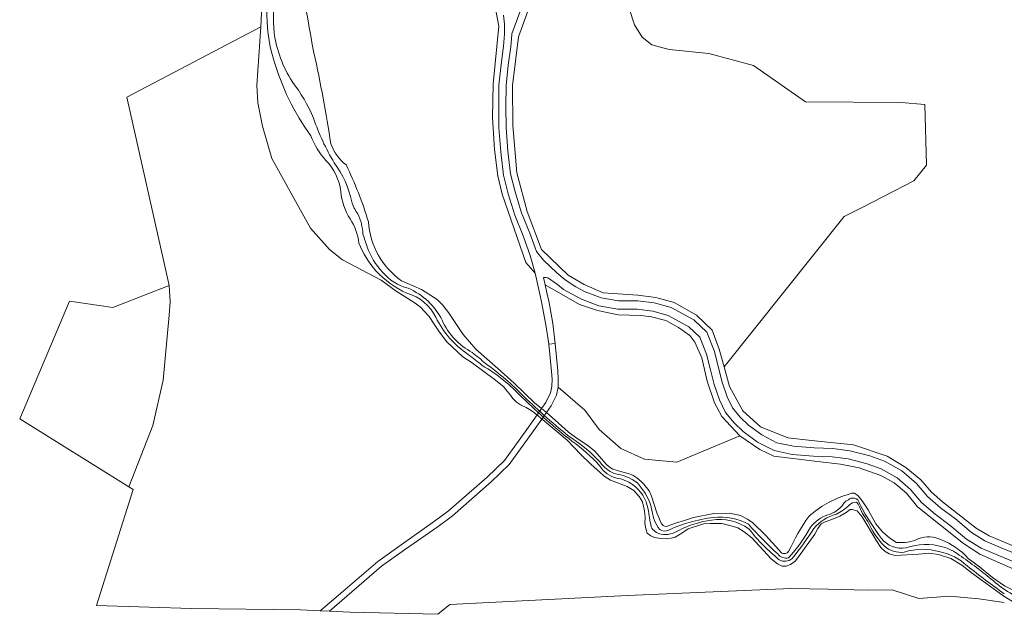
# Model space of a CAD drawing. Header units: metres. Extents: x 197700 to 204338, y 317132 to 325229.
# Tile 547 of 656: x 202135 to 202313, y 318127 to 318235. Entities that reach past the tile are written whole.
import ezdxf

# ---------------------------------------------------------------- set-up
doc = ezdxf.new("R2010")
doc.units = ezdxf.units.M
for name, color, linetype, lineweight in [('B-WE-GR-BOS_LOOF-GV', 40, 'Continuous', 13), ('B-WE-GR-GRAS-GV', 60, 'Continuous', 13), ('B-WE-IE-TERREINAFSCHEIDING_KUNSTMATIG_HEKWERK-G', 20, 'IE-TERREINAFSCHEIDING-KUNSTMATIG', 18), ('B-WE-KW-KUNSTWERK_DEK-GV', 170, 'Continuous', 18), ('B-WE-OG-TERREIN_CULTUURSCHEIDING-GV', 7, 'Continuous', 18), ('B-WE-OG-WATER_BEEK-GV', 150, 'Continuous', 18), ('B-WE-OG-WATER_SLOOT-GV', 120, 'Continuous', 18), ('B-WE-VH-ONVERHARD-GV', 252, 'Continuous', 18), ('B-WE-VH-VERHARDING_OPEN-GV', 252, 'Continuous', 18)]:
    doc.layers.add(name, color=color, linetype=linetype, lineweight=lineweight)
doc.linetypes.add('IE-TERREINAFSCHEIDING-KUNSTMATIG', pattern='A,4,[82,NLCS.SHX,S=0.75,R=90,X=0,Y=0],4,-2', length=10)

msp = doc.modelspace()

# ---------------------------------------------------------------- linework, layer by layer
at = {"layer": 'B-WE-GR-BOS_LOOF-GV'}
for points in [[(202228.907, 318241.676), (202225.241, 318231.532), (202224.149, 318222.715), (202224.227, 318215.537), (202224.929, 318206.954), (202226.796, 318200), (202229.426, 318193.104), (202234.181, 318188.469), (202237.092, 318186.814), (202240.504, 318185.314), (202246.787, 318184.849), (202250.049, 318184.449), (202253.305, 318183.532), (202257.361, 318181.25), (202260.169, 318178.538), (202261.437, 318175.144), (202262.344, 318171.941), (202263.348, 318168.395), (202265.712, 318164.02), (202268.91, 318161.094), (202273.829, 318159.093), (202278.114, 318158.663), (202285.682, 318157.844), (202291.774, 318155.832), (202295.139, 318153.733), (202297.811, 318151.529), (202299.78, 318149.325), (202301.769, 318147.574), (202307.845, 318142.82), (202310.185, 318141.415), (202316.893, 318138.568)], [(202222.62, 318168.304), (202220.842, 318169.726), (202216.902, 318172.673), (202215.196, 318173.729), (202212.312, 318176.454), (202211.015, 318178.173), (202210.051, 318179.661), (202209.106, 318180.998), (202207.488, 318182.768), (202206.453, 318183.552), (202203.206, 318185.593), (202200.463, 318187.574), (202193.518, 318191.282), (202191.142, 318193.106), (202187.721, 318196.947), (202180.744, 318209.564), (202179.053, 318215.383), (202178.189, 318219.623), (202178.009, 318222.727), (202178.73, 318233.349), (202154.56, 318220.63), (202161.86, 318188.27), (202162.233, 318186.616), (202162.386, 318183.664), (202162.244, 318181.278), (202161.155, 318169.501), (202159.277, 318161.327), (202154.927, 318150.244)], [(202316.271, 318134.659), (202308.508, 318138.099), (202305.544, 318140.011), (202297.245, 318146.672), (202295.25, 318149.141), (202293.033, 318150.963), (202290.645, 318152.32), (202286.704, 318153.686), (202283.369, 318154.369), (202279.176, 318154.827), (202271.339, 318155.787), (202268.769, 318157.026), (202265.186, 318159.468), (202253.789, 318154.739), (202247.955, 318155.243), (202243.706, 318157.189), (202239.817, 318160.649), (202237.224, 318164.108), (202232.401, 318168.259), (202232.101, 318166.846), (202231.146, 318164.893), (202230.278, 318163.668), (202231.888, 318162.333), (202234.292, 318160.126), (202236.042, 318158.871), (202237.548, 318157.853), (202238.942, 318156.743), (202241.115, 318154.331), (202241.617, 318153.895), (202242.297, 318153.465), (202243.09, 318153.194), (202243.889, 318153.009), (202245.203, 318152.632), (202245.857, 318152.348), (202246.617, 318151.892), (202247.376, 318151.225), (202247.885, 318150.723), (202248.816, 318149.573), (202249.265, 318148.575), (202250.205, 318145.579), (202251.048, 318143.617), (202251.37, 318143.285), (202251.569, 318143.152), (202251.929, 318143.133), (202253.579, 318143.721), (202255.181, 318144.213), (202256.839, 318144.706), (202260.479, 318145.434), (202263.313, 318145.529), (202265.303, 318145.121), (202266.592, 318144.409), (202267.521, 318143.755), (202269.795, 318141.546), (202272.23, 318138.911), (202272.638, 318138.437), (202272.761, 318138.323)], [(202154.927, 318150.244), (202155.7, 318149.76), (202149.096, 318128.833), (202166.26, 318128.315), (202185.891, 318128.067), (202189.48, 318127.9), (202193.559, 318131.382), (202199.84, 318136.807), (202204.054, 318139.825), (202210.107, 318144.052), (202212.626, 318145.91), (202219.581, 318152.021), (202222.71, 318155.021), (202226.734, 318160.625), (202228.607, 318163.266)], [(202315.366, 318128.977), (202312.64, 318130.639), (202307.181, 318134.616), (202305.237, 318136.139), (202303.239, 318137.329), (202301.041, 318138.058), (202299.296, 318138.3), (202297.488, 318138.105), (202293.193, 318137.902), (202292.101, 318138.152), (202291.385, 318138.602), (202290.631, 318139.303), (202289.871, 318140.531), (202287.261, 318144.876), (202286.331, 318145.965), (202285.468, 318146.206), (202285.113, 318146.19), (202284.341, 318145.631), (202283.214, 318144.963), (202281.767, 318144.361), (202280.568, 318143.945), (202279.863, 318143.569), (202279.231, 318142.77), (202278.721, 318141.72), (202275.741, 318137.635), (202275.137, 318136.831), (202274.323, 318136.238), (202273.549, 318135.927), (202272.825, 318135.957), (202272.001, 318136.36), (202270.835, 318137.265), (202267.318, 318141.035), (202265.991, 318142.131), (202264.805, 318142.875), (202263.388, 318143.278), (202261.96, 318143.65), (202259.839, 318143.661), (202258.653, 318143.571), (202255.878, 318142.707), (202254.712, 318141.893), (202253.505, 318141.169), (202252.802, 318140.978), (202252.028, 318140.898), (202250.922, 318140.929), (202249.806, 318141.11), (202249.133, 318141.402), (202248.469, 318141.904), (202248.218, 318142.688), (202248.048, 318143.714), (202248.098, 318144.729), (202248.008, 318145.935), (202247.616, 318147.584), (202246.993, 318148.549), (202246.059, 318149.625), (202244.842, 318150.349), (202241.847, 318151.496), (202240.681, 318152.22), (202239.927, 318152.934), (202238.339, 318154.322), (202236.51, 318156.121), (202234.048, 318158.675), (202229.576, 318162.406), (202229.457, 318162.511), (202227.654, 318159.968), (202223.567, 318154.277), (202220.345, 318151.188), (202213.336, 318145.029), (202210.765, 318143.134), (202204.707, 318138.902), (202200.539, 318135.918), (202194.295, 318130.525), (202191.129, 318127.823), (202194.878, 318127.648), (202210.704, 318127.251), (202212.856, 318129.05), (202244.908, 318130.664), (202274.376, 318131.914), (202281.131, 318131.82), (202288.145, 318131.613), (202292.639, 318131.69), (202297.493, 318130.085), (202303.019, 318130.51), (202308.324, 318130.064), (202312.903, 318129.364)], [(202284.539, 318148.843), (202285.304, 318149.116), (202285.888, 318149.112), (202286.547, 318148.628), (202287.281, 318147.72), (202288.309, 318146.14), (202289.728, 318143.591), (202290.926, 318142.139), (202292.236, 318140.986), (202293.448, 318140.245)], [(202306.393, 318137.343), (202308.395, 318135.81), (202310.757, 318133.914), (202312.918, 318132.417), (202314.879, 318131.433), (202318.229, 318130.248), (202319.466, 318130.287), (202320.803, 318130.624)]]:
    msp.add_lwpolyline(points, dxfattribs=at)
for points in [[(202223.787, 318166.805, -0.0240994), (202222.62, 318168.304)], [(202226.366, 318164.727, -0.1560814), (202223.787, 318166.805)], [(202228.607, 318163.266, 0.0415748), (202226.366, 318164.727)], [(202277.638, 318144.937, -0.1085865), (202284.539, 318148.843)], [(202273.981, 318138.569, -0.0446418), (202277.638, 318144.937)], [(202297.455, 318140.942, -0.1999271), (202301.57, 318140.683)], [(202293.448, 318140.245, 0.1465313), (202297.455, 318140.942)], [(202301.57, 318140.683, -0.1199129), (202306.393, 318137.343)], [(202272.761, 318138.323, 0.3655847), (202273.981, 318138.569)]]:
    msp.add_lwpolyline(points, format="xyb", dxfattribs=at)
at = {"layer": 'B-WE-GR-GRAS-GV'}
for points in [[(202184.999, 318253.255, 0.0322038), (202188.349, 318228.64)], [(202188.349, 318228.64, -0.0152708), (202191.392, 318212.197)], [(202191.392, 318212.197, 0.1375584), (202194.155, 318208.398)], [(202194.155, 318208.398, -0.0364968), (202198.178, 318198.132)], [(202198.178, 318198.132, 0.2265318), (202204.126, 318187.482)]]:
    msp.add_lwpolyline(points, format="xyb", dxfattribs=at)
msp.add_lwpolyline([(202204.126, 318187.482), (202204.999, 318187.111), (202207.738, 318185.898), (202210.575, 318184.097), (202211.524, 318183.125), (202212.648, 318181.761), (202213.794, 318179.971), (202215.245, 318177.798), (202217.58, 318175.156), (202221.519, 318171.619), (202224.443, 318168.999), (202228.153, 318165.429), (202229.405, 318164.391), (202230.171, 318165.472), (202231.025, 318167.217), (202231.274, 318168.389), (202231.302, 318169.712), (202231.217, 318171.11), (202230.751, 318176.038), (202230.187, 318179.498), (202229.402, 318183.669), (202229.237, 318184.502), (202228.271, 318188.853), (202226.55, 318190.758), (202222.296, 318203.098), (202221.518, 318206.425), (202220.93, 318211.173), (202220.54, 318216.908), (202220.698, 318223.009), (202221.712, 318233.464), (202220.015, 318242.3)], dxfattribs=at)
msp.add_lwpolyline([(202154.927, 318150.244), (202159.277, 318161.327), (202161.155, 318169.501), (202162.244, 318181.278), (202162.386, 318183.664), (202162.233, 318186.616), (202152.05, 318182.63), (202144.24, 318183.8), (202135.25, 318162.55)], close=True, dxfattribs=at)
at = {"layer": 'B-WE-IE-TERREINAFSCHEIDING_KUNSTMATIG_HEKWERK-G'}
for points in [[(202262.344, 318171.941), (202284.033, 318199.067), (202287.394, 318200.77), (202296.579, 318205.545), (202298.892, 318208.342), (202298.557, 318219.332), (202294.319, 318219.68), (202277.059, 318219.8), (202267.677, 318226.366), (202259.564, 318228.501), (202252.437, 318229.254), (202249.333, 318230.05), (202247.544, 318231.457), (202246.166, 318233.661), (202245.187, 318236.615), (202244.842, 318240.092), (202245.009, 318243.691), (202245.424, 318247.077), (202246.406, 318254.858)], [(202162.233, 318186.616), (202162.386, 318183.664), (202162.244, 318181.278), (202161.155, 318169.501), (202159.277, 318161.327), (202154.927, 318150.244)]]:
    msp.add_lwpolyline(points, dxfattribs=at)
at = {"layer": 'B-WE-KW-KUNSTWERK_DEK-GV'}
msp.add_lwpolyline([(202229.405, 318164.391), (202228.607, 318163.266), (202229.457, 318162.511), (202230.278, 318163.668)], close=True, dxfattribs=at)
at = {"layer": 'B-WE-OG-TERREIN_CULTUURSCHEIDING-GV'}
for points in [[(202220.015, 318242.3), (202221.712, 318233.464), (202220.698, 318223.009), (202220.54, 318216.908), (202220.93, 318211.173), (202221.518, 318206.425), (202222.296, 318203.098), (202226.55, 318190.758), (202228.271, 318188.853), (202227.37, 318192.028), (202226.072, 318195.617), (202224.56, 318199.331), (202223.366, 318203.178), (202222.512, 318206.531), (202222.041, 318210.745), (202221.729, 318215.088), (202221.685, 318218.961), (202221.702, 318222.803), (202222.12, 318226.545), (202222.57, 318229.862), (202222.752, 318232.014), (202222.734, 318233.8), (202222.518, 318235.449)], [(202316.893, 318138.568), (202310.185, 318141.415), (202307.845, 318142.82), (202301.769, 318147.574), (202299.78, 318149.325), (202297.811, 318151.529), (202295.139, 318153.733), (202291.774, 318155.832), (202285.682, 318157.844), (202278.114, 318158.663), (202273.829, 318159.093), (202268.91, 318161.094), (202265.712, 318164.02), (202263.348, 318168.395), (202262.344, 318171.941), (202261.437, 318175.144), (202260.169, 318178.538), (202257.361, 318181.25), (202253.305, 318183.532), (202250.049, 318184.449), (202246.787, 318184.849), (202240.504, 318185.314), (202237.092, 318186.814), (202234.181, 318188.469), (202229.426, 318193.104), (202226.796, 318200), (202224.929, 318206.954), (202224.227, 318215.537), (202224.149, 318222.715), (202225.241, 318231.532), (202228.907, 318241.676)], [(202225.691, 318236.435), (202224.051, 318232.053), (202224.052, 318231.965), (202223.863, 318229.72), (202223.411, 318226.385), (202223.002, 318222.728), (202222.985, 318218.966), (202223.028, 318215.142), (202223.335, 318210.864), (202223.794, 318206.764), (202224.617, 318203.531), (202225.785, 318199.769), (202227.285, 318196.083), (202228.486, 318192.764), (202229.784, 318191.179), (202232.144, 318188.894), (202233.647, 318187.624), (202235.566, 318186.412), (202237.27, 318185.496), (202240.142, 318184.382), (202243.304, 318183.856), (202246.785, 318183.849), (202249.754, 318183.469), (202252.811, 318182.624), (202256.901, 318180.396), (202259.212, 318178.18), (202260.623, 318174.678), (202261.323, 318171.765), (202261.996, 318169.166), (202262.878, 318166.548), (202263.865, 318164.52), (202265.269, 318162.868), (202266.731, 318161.434), (202269.169, 318159.635), (202271.887, 318158.226), (202274.846, 318157.592), (202278.582, 318157.301), (202281.942, 318157.164), (202285.025, 318156.786), (202288.618, 318155.872), (202291.299, 318154.914), (202294.438, 318153.14), (202297.066, 318150.866), (202299.03, 318148.511), (202301.361, 318146.479), (202304.076, 318144.469), (202306.987, 318142.047), (202309.411, 318140.502), (202312.334, 318139.284), (202316.647, 318137.485)], [(202316.069, 318136.1), (202308.714, 318139.168), (202306.101, 318140.833), (202303.149, 318143.288), (202300.42, 318145.309), (202297.955, 318147.459), (202295.992, 318149.812), (202293.57, 318151.908), (202290.673, 318153.545), (202288.18, 318154.435), (202284.748, 318155.308), (202281.82, 318155.668), (202278.493, 318155.803), (202274.63, 318156.105), (202271.376, 318156.802), (202268.373, 318158.358), (202265.756, 318160.29), (202264.17, 318161.845), (202262.6, 318163.693), (202261.487, 318165.978), (202260.558, 318168.738), (202259.868, 318171.402), (202259.19, 318174.22), (202257.941, 318177.32), (202256.007, 318179.175), (202252.245, 318181.224), (202249.457, 318181.995), (202246.688, 318182.35), (202243.178, 318182.356), (202239.743, 318182.927), (202236.641, 318184.131), (202233.391, 318185.878), (202232.268, 318186.826), (202230.556, 318188.003), (202230.149, 318188.081), (202229.777, 318188.068), (202230.069, 318186.753), (202236.279, 318183.199), (202239.483, 318182.101), (202243.254, 318181.356), (202247.338, 318181.207), (202249.253, 318180.989), (202251.805, 318180.325), (202254.105, 318179.065), (202256.19, 318177.614), (202257.087, 318176.418), (202258.322, 318173.567), (202259.31, 318169.357), (202260.636, 318165.416), (202261.908, 318162.963), (202265.186, 318159.468), (202268.769, 318157.026), (202271.339, 318155.787), (202279.176, 318154.827), (202283.369, 318154.369), (202286.704, 318153.686), (202290.645, 318152.32), (202293.033, 318150.963), (202295.25, 318149.141), (202297.245, 318146.672), (202305.544, 318140.011), (202308.508, 318138.099), (202316.271, 318134.659)]]:
    msp.add_lwpolyline(points, dxfattribs=at)
msp.add_lwpolyline([(202230.069, 318186.753), (202230.51, 318184.769), (202230.695, 318183.829), (202231.418, 318179.79), (202231.876, 318176.144), (202232.344, 318171.197), (202232.433, 318169.734), (202232.401, 318168.259), (202237.224, 318164.108), (202239.817, 318160.649), (202243.706, 318157.189), (202247.955, 318155.243), (202253.789, 318154.739), (202265.186, 318159.468), (202261.908, 318162.963), (202260.636, 318165.416), (202259.31, 318169.357), (202258.322, 318173.567), (202257.087, 318176.418), (202256.19, 318177.614), (202254.105, 318179.065), (202251.805, 318180.325), (202249.253, 318180.989), (202247.338, 318181.207), (202243.254, 318181.356), (202239.483, 318182.101), (202236.279, 318183.199)], close=True, dxfattribs=at)
at = {"layer": 'B-WE-OG-WATER_BEEK-GV'}
for points in [[(202181.146, 318232.297, -0.0610487), (202182.078, 318246.976)], [(202179.881, 318236.631, 0.0856306), (202181.056, 318227.479)], [(202184.412, 318223.442, -0.1066888), (202181.146, 318232.297)], [(202181.056, 318227.479, 0.0871763), (202187.794, 318213.636)], [(202188.282, 318216.831, 0.0608797), (202184.412, 318223.442)], [(202192.006, 318208.801, -0.0564169), (202188.282, 318216.831)], [(202187.794, 318213.636, 0.0915154), (202190.483, 318209.213)], [(202190.483, 318209.213, -0.1643196), (202193.2, 318203.612)], [(202195.175, 318201.759, 0.1042035), (202192.006, 318208.801)], [(202193.2, 318203.612, 0.1226475), (202194.853, 318198.635)], [(202196.273, 318199.56, -0.1013457), (202195.175, 318201.759)], [(202194.853, 318198.635, -0.1337888), (202196.417, 318194.269)], [(202197.191, 318195.865, 0.0926862), (202196.273, 318199.56)], [(202196.417, 318194.269, 0.075498), (202199.504, 318189.276)], [(202197.957, 318193.554, 0.0011674), (202197.191, 318195.865)], [(202200.702, 318189.039, -0.0965944), (202197.957, 318193.554)], [(202199.504, 318189.276, 0.1001631), (202205.128, 318185.247)], [(202205.363, 318186.118, -0.1573424), (202200.702, 318189.039)], [(202211.467, 318180.362, 0.1757337), (202205.363, 318186.118)], [(202205.128, 318185.247, -0.2125236), (202210.338, 318180.88)], [(202210.338, 318180.88, 0.1320496), (202216.171, 318174.173)], [(202216.9, 318174.526, -0.1662273), (202211.467, 318180.362)], [(202216.171, 318174.173, -0.000684), (202218.704, 318172.207)], [(202219.315, 318172.537, 0.0148475), (202216.9, 318174.526)], [(202218.704, 318172.207, -0.0696269), (202225.964, 318166.345)], [(202226.212, 318166.581, 0.0458705), (202219.315, 318172.537)], [(202225.964, 318166.345, 0.0257435), (202234.888, 318158.52)], [(202234.723, 318159.109, -0.0266206), (202226.212, 318166.581)], [(202239.974, 318154.696, 0.073267), (202234.723, 318159.109)], [(202234.888, 318158.52, -0.0551406), (202239.927, 318154.013)], [(202239.927, 318154.013, 0.2030171), (202242.984, 318151.848)], [(202242.49, 318152.648, -0.1235351), (202239.974, 318154.696)], [(202246.69, 318150.964, 0.1428916), (202242.49, 318152.648)], [(202242.984, 318151.848, -0.1150244), (202245.796, 318150.706)], [(202245.796, 318150.706, -0.1987731), (202248.642, 318146.234)], [(202249.136, 318146.893, 0.1104616), (202246.69, 318150.964)], [(202285.193, 318148.208, -0.0156406), (202284.322, 318147.701)], [(202286.452, 318147.923, 0.2106577), (202285.193, 318148.208)], [(202249.614, 318144.685, -0.0184288), (202249.136, 318146.893)], [(202283.825, 318147.149, -0.1796742), (202281.057, 318145.226)], [(202282.599, 318145.347, 0.0760397), (202284.949, 318146.991)], [(202284.322, 318147.701, 0.077658), (202283.825, 318147.149)], [(202284.949, 318146.991, -0.2020231), (202286.226, 318147.475)], [(202286.226, 318147.475, -0.1306989), (202286.57, 318147.037)], [(202286.97, 318146.9, 0.0339188), (202286.452, 318147.923)], [(202286.57, 318147.037, 0.0561054), (202288.27, 318143.981)], [(202290.75, 318140.963, -0.042401), (202286.97, 318146.9)], [(202248.642, 318146.234, 0.007596), (202249.166, 318143.074)], [(202250.447, 318142.907, -0.0752264), (202249.614, 318144.685)], [(202260.415, 318144.746, 0.078929), (202251.966, 318142.302)], [(202266.73, 318143.513, 0.159659), (202260.415, 318144.746)], [(202281.057, 318145.226, 0.1365492), (202277.936, 318143)], [(202278.554, 318142.772, -0.1543831), (202282.599, 318145.347)], [(202249.166, 318143.074, 0.2077352), (202250.972, 318141.698)], [(202251.966, 318142.302, -0.3165252), (202250.447, 318142.907)], [(202254.163, 318142.413, -0.0851616), (202260.062, 318144.252)], [(202260.062, 318144.252, -0.2020594), (202266.847, 318142.643)], [(202272.021, 318138.161, -0.025835), (202266.73, 318143.513)], [(202277.936, 318143, -0.0624607), (202273.975, 318137.456)], [(202274.62, 318137.348, 0.0364299), (202278.554, 318142.772)], [(202288.27, 318143.981, 0.0804609), (202291.21, 318139.627)], [(202250.972, 318141.698, 0.1836525), (202254.163, 318142.413)], [(202266.847, 318142.643, 0.0576943), (202272.304, 318137.112)], [(202295.176, 318139.283, -0.2936655), (202290.75, 318140.963)], [(202291.21, 318139.627, 0.2221862), (202294.831, 318138.474)], [(202301.755, 318139.431, 0.1520142), (202295.176, 318139.283)], [(202304.759, 318137.949, 0.1094762), (202301.755, 318139.431)], [(202273.975, 318137.456, -0.3001174), (202272.021, 318138.161)], [(202294.831, 318138.474, -0.154295), (202301.312, 318138.51)], [(202301.312, 318138.51, -0.1432225), (202306.204, 318135.992)], [(202310.927, 318133.307, 0.023266), (202304.759, 318137.949)], [(202272.304, 318137.112, 0.3498047), (202274.62, 318137.348)], [(202306.204, 318135.992, 0.0105344), (202312.901, 318130.967)], [(202318.311, 318129.177, -0.1101642), (202310.927, 318133.307)]]:
    msp.add_lwpolyline(points, format="xyb", dxfattribs=at)
at = {"layer": 'B-WE-OG-WATER_SLOOT-GV'}
for points in [[(202188.349, 318228.64, -0.0322038), (202184.999, 318253.255)], [(202182.078, 318246.976, 0.0610487), (202181.146, 318232.297)], [(202181.056, 318227.479, -0.0856306), (202179.881, 318236.631)], [(202181.146, 318232.297, 0.1066888), (202184.412, 318223.442)], [(202191.392, 318212.197, 0.0152708), (202188.349, 318228.64)], [(202187.794, 318213.636, -0.0871763), (202181.056, 318227.479)], [(202184.412, 318223.442, -0.0608797), (202188.282, 318216.831)], [(202188.282, 318216.831, 0.0564169), (202192.006, 318208.801)], [(202190.483, 318209.213, -0.0915154), (202187.794, 318213.636)], [(202194.155, 318208.398, -0.1375584), (202191.392, 318212.197)], [(202193.2, 318203.612, 0.1643196), (202190.483, 318209.213)], [(202192.006, 318208.801, -0.1042035), (202195.175, 318201.759)], [(202198.178, 318198.132, 0.0364968), (202194.155, 318208.398)], [(202194.853, 318198.635, -0.1226475), (202193.2, 318203.612)], [(202195.175, 318201.759, 0.1013457), (202196.273, 318199.56)], [(202196.417, 318194.269, 0.1337888), (202194.853, 318198.635)], [(202196.273, 318199.56, -0.0926862), (202197.191, 318195.865)], [(202204.126, 318187.482, -0.2265318), (202198.178, 318198.132)], [(202199.504, 318189.276, -0.075498), (202196.417, 318194.269)], [(202197.191, 318195.865, -0.0011674), (202197.957, 318193.554)], [(202197.957, 318193.554, 0.0965944), (202200.702, 318189.039)], [(202205.128, 318185.247, -0.1001631), (202199.504, 318189.276)], [(202200.702, 318189.039, 0.1573424), (202205.363, 318186.118)], [(202205.363, 318186.118, -0.1757337), (202211.467, 318180.362)], [(202210.338, 318180.88, 0.2125236), (202205.128, 318185.247)], [(202216.171, 318174.173, -0.1320496), (202210.338, 318180.88)], [(202211.467, 318180.362, 0.1662273), (202216.9, 318174.526)], [(202218.704, 318172.207, 0.000684), (202216.171, 318174.173)], [(202216.9, 318174.526, -0.0148475), (202219.315, 318172.537)], [(202225.964, 318166.345, 0.0696269), (202218.704, 318172.207)], [(202219.315, 318172.537, -0.0458705), (202226.212, 318166.581)], [(202222.62, 318168.304, 0.0240994), (202223.787, 318166.805)], [(202223.787, 318166.805, 0.1560814), (202226.366, 318164.727)], [(202234.888, 318158.52, -0.0257435), (202225.964, 318166.345)], [(202226.212, 318166.581, 0.0266206), (202234.723, 318159.109)], [(202226.366, 318164.727, -0.0415748), (202228.607, 318163.266)], [(202234.723, 318159.109, -0.073267), (202239.974, 318154.696)], [(202239.927, 318154.013, 0.0551406), (202234.888, 318158.52)], [(202242.984, 318151.848, -0.2030171), (202239.927, 318154.013)], [(202239.974, 318154.696, 0.1235351), (202242.49, 318152.648)], [(202242.49, 318152.648, -0.1428916), (202246.69, 318150.964)], [(202245.796, 318150.706, 0.1150244), (202242.984, 318151.848)], [(202248.642, 318146.234, 0.1987731), (202245.796, 318150.706)], [(202246.69, 318150.964, -0.1104616), (202249.136, 318146.893)], [(202284.539, 318148.843, 0.1085865), (202277.638, 318144.937)], [(202284.322, 318147.701, 0.0156406), (202285.193, 318148.208)], [(202285.193, 318148.208, -0.2106577), (202286.452, 318147.923)], [(202249.136, 318146.893, 0.0184288), (202249.614, 318144.685)], [(202281.057, 318145.226, 0.1796742), (202283.825, 318147.149)], [(202284.949, 318146.991, -0.0760397), (202282.599, 318145.347)], [(202283.825, 318147.149, -0.077658), (202284.322, 318147.701)], [(202286.226, 318147.475, 0.2020231), (202284.949, 318146.991)], [(202286.57, 318147.037, 0.1306989), (202286.226, 318147.475)], [(202286.452, 318147.923, -0.0339188), (202286.97, 318146.9)], [(202288.27, 318143.981, -0.0561054), (202286.57, 318147.037)], [(202286.97, 318146.9, 0.042401), (202290.75, 318140.963)], [(202249.166, 318143.074, -0.007596), (202248.642, 318146.234)], [(202249.614, 318144.685, 0.0752264), (202250.447, 318142.907)], [(202251.966, 318142.302, -0.078929), (202260.415, 318144.746)], [(202260.415, 318144.746, -0.159659), (202266.73, 318143.513)], [(202277.638, 318144.937, 0.0446418), (202273.981, 318138.569)], [(202277.936, 318143, -0.1365492), (202281.057, 318145.226)], [(202282.599, 318145.347, 0.1543831), (202278.554, 318142.772)], [(202250.972, 318141.698, -0.2077352), (202249.166, 318143.074)], [(202250.447, 318142.907, 0.3165252), (202251.966, 318142.302)], [(202260.062, 318144.252, 0.0851616), (202254.163, 318142.413)], [(202266.847, 318142.643, 0.2020594), (202260.062, 318144.252)], [(202266.73, 318143.513, 0.025835), (202272.021, 318138.161)], [(202273.975, 318137.456, 0.0624607), (202277.936, 318143)], [(202278.554, 318142.772, -0.0364299), (202274.62, 318137.348)], [(202291.21, 318139.627, -0.0804609), (202288.27, 318143.981)], [(202254.163, 318142.413, -0.1836525), (202250.972, 318141.698)], [(202272.304, 318137.112, -0.0576943), (202266.847, 318142.643)], [(202301.57, 318140.683, 0.1999271), (202297.455, 318140.942)], [(202290.75, 318140.963, 0.2936655), (202295.176, 318139.283)], [(202294.831, 318138.474, -0.2221862), (202291.21, 318139.627)], [(202297.455, 318140.942, -0.1465313), (202293.448, 318140.245)], [(202295.176, 318139.283, -0.1520142), (202301.755, 318139.431)], [(202306.393, 318137.343, 0.1199129), (202301.57, 318140.683)], [(202301.755, 318139.431, -0.1094762), (202304.759, 318137.949)], [(202272.021, 318138.161, 0.3001174), (202273.975, 318137.456)], [(202273.981, 318138.569, -0.3655847), (202272.761, 318138.323)], [(202301.312, 318138.51, 0.154295), (202294.831, 318138.474)], [(202306.204, 318135.992, 0.1432225), (202301.312, 318138.51)], [(202304.759, 318137.949, -0.023266), (202310.927, 318133.307)], [(202274.62, 318137.348, -0.3498047), (202272.304, 318137.112)], [(202312.901, 318130.967, -0.0105344), (202306.204, 318135.992)], [(202310.927, 318133.307, 0.1101642), (202318.311, 318129.177)]]:
    msp.add_lwpolyline(points, format="xyb", dxfattribs=at)
for points in [[(202179.059, 318239.751), (202178.73, 318233.349), (202178.009, 318222.727), (202178.189, 318219.623), (202179.053, 318215.383), (202180.744, 318209.564), (202187.721, 318196.947), (202191.142, 318193.106), (202193.518, 318191.282), (202200.463, 318187.574), (202203.206, 318185.593), (202206.453, 318183.552), (202207.488, 318182.768), (202209.106, 318180.998), (202210.051, 318179.661), (202211.015, 318178.173), (202212.312, 318176.454), (202215.196, 318173.729), (202216.902, 318172.673), (202220.842, 318169.726), (202222.62, 318168.304)], [(202272.761, 318138.323), (202272.638, 318138.437), (202272.23, 318138.911), (202269.795, 318141.546), (202267.521, 318143.755), (202266.592, 318144.409), (202265.303, 318145.121), (202263.313, 318145.529), (202260.479, 318145.434), (202256.839, 318144.706), (202255.181, 318144.213), (202253.579, 318143.721), (202251.929, 318143.133), (202251.569, 318143.152), (202251.37, 318143.285), (202251.048, 318143.617), (202250.205, 318145.579), (202249.265, 318148.575), (202248.816, 318149.573), (202247.885, 318150.723), (202247.376, 318151.225), (202246.617, 318151.892), (202245.857, 318152.348), (202245.203, 318152.632), (202243.889, 318153.009), (202243.09, 318153.194), (202242.297, 318153.465), (202241.617, 318153.895), (202241.115, 318154.331), (202238.942, 318156.743), (202237.548, 318157.853), (202236.042, 318158.871), (202234.292, 318160.126), (202231.888, 318162.333), (202230.278, 318163.668), (202229.405, 318164.391), (202228.153, 318165.429), (202224.443, 318168.999), (202221.519, 318171.619), (202217.58, 318175.156), (202215.245, 318177.798), (202213.794, 318179.971), (202212.648, 318181.761), (202211.524, 318183.125), (202210.575, 318184.097), (202207.738, 318185.898), (202204.999, 318187.111), (202204.126, 318187.482)], [(202228.607, 318163.266), (202229.457, 318162.511), (202229.576, 318162.406), (202234.048, 318158.675), (202236.51, 318156.121), (202238.339, 318154.322), (202239.927, 318152.934), (202240.681, 318152.22), (202241.847, 318151.496), (202244.842, 318150.349), (202246.059, 318149.625), (202246.993, 318148.549), (202247.616, 318147.584), (202248.008, 318145.935), (202248.098, 318144.729), (202248.048, 318143.714), (202248.218, 318142.688), (202248.469, 318141.904), (202249.133, 318141.402), (202249.806, 318141.11), (202250.922, 318140.929), (202252.028, 318140.898), (202252.802, 318140.978), (202253.505, 318141.169), (202254.712, 318141.893), (202255.878, 318142.707), (202258.653, 318143.571), (202259.839, 318143.661), (202261.96, 318143.65), (202263.388, 318143.278), (202264.805, 318142.875), (202265.991, 318142.131), (202267.318, 318141.035), (202270.835, 318137.265), (202272.001, 318136.36), (202272.825, 318135.957), (202273.549, 318135.927), (202274.323, 318136.238), (202275.137, 318136.831), (202275.741, 318137.635), (202278.721, 318141.72), (202279.231, 318142.77), (202279.863, 318143.569), (202280.568, 318143.945), (202281.767, 318144.361), (202283.214, 318144.963), (202284.341, 318145.631), (202285.113, 318146.19), (202285.468, 318146.206), (202286.331, 318145.965), (202287.261, 318144.876), (202289.871, 318140.531), (202290.631, 318139.303), (202291.385, 318138.602), (202292.101, 318138.152), (202293.193, 318137.902), (202297.488, 318138.105), (202299.296, 318138.3), (202301.041, 318138.058), (202303.239, 318137.329), (202305.237, 318136.139), (202307.181, 318134.616), (202312.64, 318130.639), (202315.366, 318128.977)], [(202293.448, 318140.245), (202292.236, 318140.986), (202290.926, 318142.139), (202289.728, 318143.591), (202288.309, 318146.14), (202287.281, 318147.72), (202286.547, 318148.628), (202285.888, 318149.112), (202285.304, 318149.116), (202284.539, 318148.843)], [(202320.803, 318130.624), (202319.466, 318130.287), (202318.229, 318130.248), (202314.879, 318131.433), (202312.918, 318132.417), (202310.757, 318133.914), (202308.395, 318135.81), (202306.393, 318137.343)]]:
    msp.add_lwpolyline(points, dxfattribs=at)
at = {"layer": 'B-WE-VH-ONVERHARD-GV'}
for points in [[(202222.518, 318235.449), (202222.734, 318233.8), (202222.752, 318232.014), (202222.57, 318229.862), (202222.12, 318226.545), (202221.702, 318222.803), (202221.685, 318218.961), (202221.729, 318215.088), (202222.041, 318210.745), (202222.512, 318206.531), (202223.366, 318203.178), (202224.56, 318199.331), (202226.072, 318195.617), (202227.37, 318192.028), (202228.271, 318188.853), (202229.237, 318184.502), (202229.402, 318183.669), (202230.187, 318179.498), (202230.751, 318176.038), (202231.876, 318176.144), (202231.418, 318179.79), (202230.695, 318183.829), (202230.51, 318184.769), (202230.069, 318186.753), (202229.777, 318188.068), (202230.149, 318188.081), (202230.556, 318188.003), (202232.268, 318186.826), (202233.391, 318185.878), (202236.641, 318184.131), (202239.743, 318182.927), (202243.178, 318182.356), (202246.688, 318182.35), (202249.457, 318181.995), (202252.245, 318181.224), (202256.007, 318179.175), (202257.941, 318177.32), (202259.19, 318174.22), (202259.868, 318171.402), (202260.558, 318168.738), (202261.487, 318165.978), (202262.6, 318163.693), (202264.17, 318161.845), (202265.756, 318160.29), (202268.373, 318158.358), (202271.376, 318156.802), (202274.63, 318156.105), (202278.493, 318155.803), (202281.82, 318155.668), (202284.748, 318155.308), (202288.18, 318154.435), (202290.673, 318153.545), (202293.57, 318151.908), (202295.992, 318149.812), (202297.955, 318147.459), (202300.42, 318145.309), (202303.149, 318143.288), (202306.101, 318140.833), (202308.714, 318139.168), (202316.069, 318136.1)], [(202316.647, 318137.485), (202312.334, 318139.284), (202309.411, 318140.502), (202306.987, 318142.047), (202304.076, 318144.469), (202301.361, 318146.479), (202299.03, 318148.511), (202297.066, 318150.866), (202294.438, 318153.14), (202291.299, 318154.914), (202288.618, 318155.872), (202285.025, 318156.786), (202281.942, 318157.164), (202278.582, 318157.301), (202274.846, 318157.592), (202271.887, 318158.226), (202269.169, 318159.635), (202266.731, 318161.434), (202265.269, 318162.868), (202263.865, 318164.52), (202262.878, 318166.548), (202261.996, 318169.166), (202261.323, 318171.765), (202260.623, 318174.678), (202259.212, 318178.18), (202256.901, 318180.396), (202252.811, 318182.624), (202249.754, 318183.469), (202246.785, 318183.849), (202243.304, 318183.856), (202240.142, 318184.382), (202237.27, 318185.496), (202235.566, 318186.412), (202233.647, 318187.624), (202232.144, 318188.894), (202229.784, 318191.179), (202228.486, 318192.764), (202227.285, 318196.083), (202225.785, 318199.769), (202224.617, 318203.531), (202223.794, 318206.764), (202223.335, 318210.864), (202223.028, 318215.142), (202222.985, 318218.966), (202223.002, 318222.728), (202223.411, 318226.385), (202223.863, 318229.72), (202224.052, 318231.965), (202224.051, 318232.053), (202225.691, 318236.435)]]:
    msp.add_lwpolyline(points, dxfattribs=at)
for points in [[(202230.751, 318176.038), (202231.217, 318171.11), (202231.302, 318169.712), (202231.274, 318168.389), (202231.025, 318167.217), (202230.171, 318165.472), (202229.405, 318164.391), (202230.278, 318163.668), (202231.146, 318164.893), (202232.101, 318166.846), (202232.401, 318168.259), (202232.433, 318169.734), (202232.344, 318171.197), (202231.876, 318176.144)], [(202189.48, 318127.9), (202191.129, 318127.823), (202194.295, 318130.525), (202200.539, 318135.918), (202204.707, 318138.902), (202210.765, 318143.134), (202213.336, 318145.029), (202220.345, 318151.188), (202223.567, 318154.277), (202227.654, 318159.968), (202229.457, 318162.511), (202228.607, 318163.266), (202226.734, 318160.625), (202222.71, 318155.021), (202219.581, 318152.021), (202212.626, 318145.91), (202210.107, 318144.052), (202204.054, 318139.825), (202199.84, 318136.807), (202193.559, 318131.382)]]:
    msp.add_lwpolyline(points, close=True, dxfattribs=at)
at = {"layer": 'B-WE-VH-VERHARDING_OPEN-GV'}
msp.add_lwpolyline([(202229.405, 318164.391), (202228.607, 318163.266), (202229.457, 318162.511), (202230.278, 318163.668)], close=True, dxfattribs=at)

doc.saveas('drawing.dxf')
